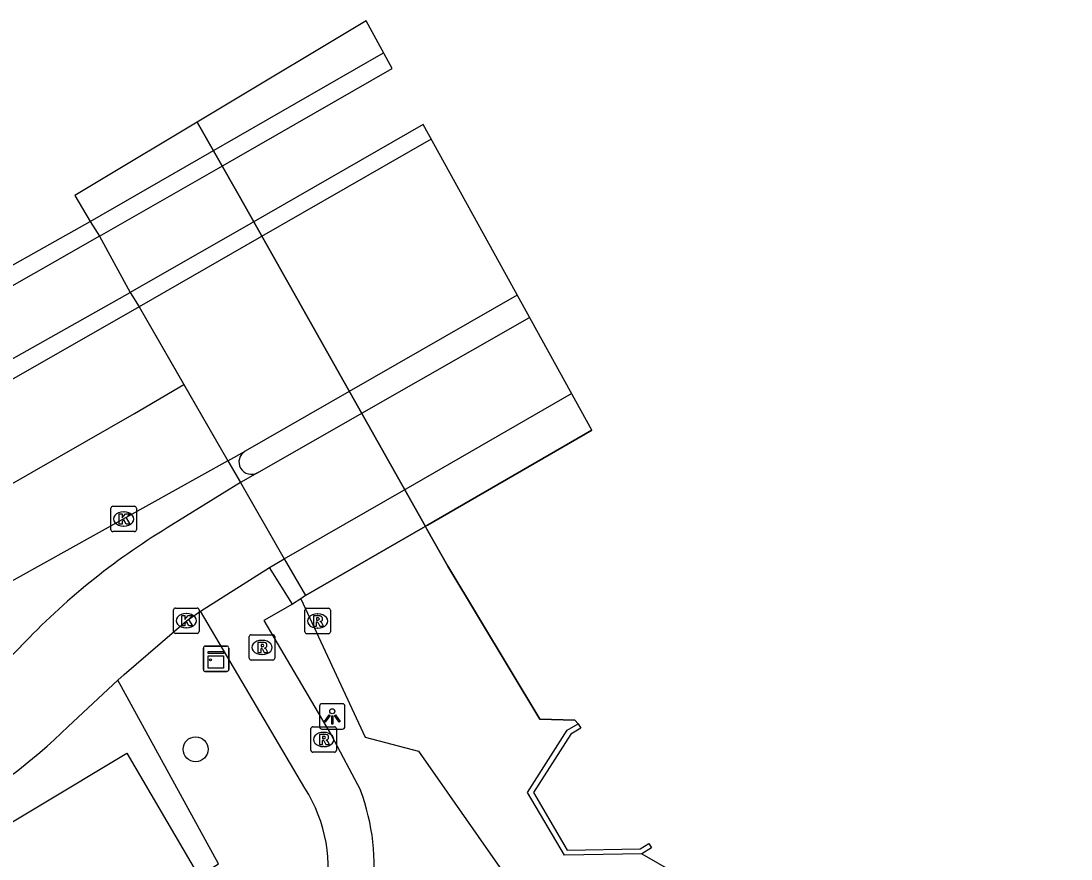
# Model space of a CAD drawing. Extents: x 157793 to 159380, y 380882 to 382313.
# Drawn here: x 159333.35 to 159374.65, y 382279.86 to 382312.83 of the extents above; entities that cross this region are included whole.
import ezdxf

# ---------------------------------------------------------------- set-up
doc = ezdxf.new("R2010")
doc.units = 0
for name, color, linetype in [('IMGEO_Berm_groen', 7, 'Continuous'), ('IMGEO_Boom', 7, 'Continuous'), ('IMGEO_Dek', 7, 'Continuous'), ('IMGEO_Fietspad_gesloten', 7, 'Continuous'), ('IMGEO_Groenvoorziening', 7, 'Continuous'), ('IMGEO_Hek', 7, 'Continuous'), ('IMGEO_Kast', 7, 'Continuous'), ('IMGEO_Kolk', 7, 'Continuous'), ('IMGEO_Lichtpunt', 7, 'Continuous'), ('IMGEO_Muur', 7, 'Continuous'), ('IMGEO_Rijbaan_lokaal_open', 7, 'Continuous'), ('IMGEO_Rijbaan_regionaal_gesloten', 7, 'Continuous'), ('IMGEO_Rioolput', 7, 'Continuous'), ('IMGEO_Verkeerseiland_gesloten', 7, 'Continuous'), ('IMGEO_Voetpad_gesloten', 7, 'Continuous'), ('IMGEO_Voetpad_open', 7, 'Continuous'), ('IMGEO_Walbescherming', 7, 'Continuous'), ('IMGEO_Waterloop', 7, 'Continuous')]:
    doc.layers.add(name, color=color, linetype=linetype)

msp = doc.modelspace()

# ---------------------------------------------------------------- linework, layer by layer
at = {"layer": 'IMGEO_Berm_groen'}
for points in [[(159336.445, 382304.369), (159337.653, 382302.145)], [(159341.492, 382295.519), (159341.981, 382294.669)], [(159341.492, 382295.519), (159341.981, 382294.669)], [(159340.354, 382279.188), (159341.122, 382279.672), (159337.166, 382286.888)]]:
    msp.add_lwpolyline(points, dxfattribs=at)
at = {"layer": 'IMGEO_Boom'}
msp.add_circle((159340.221, 382284.176), 0.489, dxfattribs=at)
at = {"layer": 'IMGEO_Dek'}
for points in [[(159346.926, 382312.832), (159335.477, 382305.966), (159336.068, 382304.942), (159336.445, 382304.369), (159341.116, 382307.044), (159347.957, 382310.961)], [(159355.799, 382296.732), (159349.169, 382308.762), (159342.389, 382304.866), (159337.653, 382302.145), (159338.003, 382301.583), (159341.492, 382295.519), (159341.981, 382294.669), (159343.709, 382291.666), (159344.54, 382290.222), (159349.162, 382292.885), (159349.339, 382292.987)]]:
    msp.add_lwpolyline(points, close=True, dxfattribs=at)
at = {"layer": 'IMGEO_Fietspad_gesloten'}
for points in [[(159342.652, 382295.052), (159346.758, 382297.399), (159353.353, 382301.169)], [(159343.709, 382291.666), (159348.499, 382294.423), (159355.007, 382298.169)], [(159341.981, 382294.669), (159339.108, 382292.884)], [(159342.652, 382295.052), (159341.981, 382294.669)], [(159341.981, 382294.669), (159343.709, 382291.666)], [(159343.132, 382291.325), (159343.709, 382291.666)], [(159340.411, 382289.614), (159343.132, 382291.325)], [(159337.166, 382286.888), (159337.414, 382287.118), (159339.857, 382289.233), (159340.411, 382289.614)], [(159335.207, 382285.067), (159337.166, 382286.888)]]:
    msp.add_lwpolyline(points, dxfattribs=at)
for centre, radius, start, end in [((159353.22, 382269.56), 27.261, 121.1765, 136.7814), ((159315.834, 382305.191), 24.387, 299.6048, 315.926), ((159318.662, 382302.086), 23.736, 299.6958, 314.1894)]:
    msp.add_arc(centre, radius, start, end, dxfattribs=at)
at = {"layer": 'IMGEO_Groenvoorziening'}
msp.add_lwpolyline([(159344.355, 382290.099), (159346.894, 382284.65), (159348.984, 382284.101), (159353.678, 382277.391), (159356.116, 382273.952), (159357.662, 382272.091), (159359.511, 382269.974), (159362.013, 382265.773), (159363.911, 382263.004), (159367.773, 382254.703), (159368.927, 382251.888), (159369.86, 382248.944), (159370.618, 382246.95), (159370.362, 382246.374), (159370.412, 382245.379), (159370.697, 382244.96), (159371.389, 382244.602)], dxfattribs=at)
at = {"layer": 'IMGEO_Hek'}
for points in [[(159355.799, 382296.732), (159349.339, 382292.987)], [(159349.162, 382292.885), (159344.54, 382290.222)], [(159349.339, 382292.987), (159349.258, 382292.94), (159349.162, 382292.885)]]:
    msp.add_lwpolyline(points, dxfattribs=at)
at = {"layer": 'IMGEO_Kast'}
for p, q in [((159340.526, 382287.31), (159340.526, 382288.151)), ((159340.526, 382288.151), (159340.526, 382287.31)), ((159340.601, 382288.235), (159341.442, 382288.235)), ((159341.442, 382288.235), (159340.601, 382288.235)), ((159341.526, 382288.16), (159341.526, 382287.319)), ((159341.526, 382287.319), (159341.526, 382288.16)), ((159341.451, 382287.235), (159340.61, 382287.235)), ((159340.61, 382287.235), (159341.451, 382287.235))]:
    msp.add_line(p, q, dxfattribs=at)
for points in [[(159340.721, 382288.025), (159341.321, 382288.025), (159341.321, 382287.94), (159340.721, 382287.94), (159340.721, 382288.025)], [(159340.721, 382287.85), (159341.321, 382287.85), (159341.321, 382287.361), (159340.721, 382287.361), (159340.721, 382287.85)]]:
    msp.add_lwpolyline(points, dxfattribs=at)
msp.add_circle((159340.805, 382287.699), 0.0377, dxfattribs=at)
for centre, start, end in [((159340.604, 382288.157), 92.4484, 184.2845), ((159340.604, 382288.157), 92.4484, 184.2845), ((159341.448, 382288.157), 2.4484, 94.2845), ((159341.448, 382288.157), 2.4484, 94.2845), ((159340.604, 382287.313), 182.4484, 274.2845), ((159340.604, 382287.313), 182.4484, 274.2845), ((159341.448, 382287.313), 272.4484, 4.2845), ((159341.448, 382287.313), 272.4484, 4.2845)]:
    msp.add_arc(centre, 0.0779, start, end, dxfattribs=at)
at = {"layer": 'IMGEO_Kolk'}
for p, q in [((159336.893, 382292.812), (159336.893, 382293.664)), ((159336.968, 382293.738), (159337.82, 382293.738)), ((159337.381, 382293.518), (159337.406, 382293.518)), ((159337.894, 382293.664), (159337.894, 382292.812)), ((159337.82, 382292.738), (159336.968, 382292.738)), ((159337.404, 382292.958), (159337.379, 382292.958)), ((159339.431, 382289.733), (159340.283, 382289.733)), ((159339.356, 382288.807), (159339.356, 382289.659)), ((159339.844, 382289.513), (159339.869, 382289.513)), ((159340.357, 382289.659), (159340.357, 382288.807)), ((159339.867, 382288.953), (159339.842, 382288.953)), ((159340.283, 382288.733), (159339.431, 382288.733))]:
    msp.add_line(p, q, dxfattribs=at)
for points in [[(159336.893, 382292.812), (159336.893, 382293.664)], [(159336.968, 382293.738), (159337.82, 382293.738)], [(159337.214, 382293.438), (159337.337, 382293.438), (159337.337, 382293.287), (159337.467, 382293.438), (159337.631, 382293.438), (159337.485, 382293.287), (159337.638, 382293.038), (159337.486, 382293.038), (159337.401, 382293.202), (159337.337, 382293.135), (159337.337, 382293.038), (159337.214, 382293.038), (159337.214, 382293.438)], [(159337.894, 382293.664), (159337.894, 382292.812)], [(159337.82, 382292.738), (159336.968, 382292.738)], [(159339.431, 382289.733), (159340.283, 382289.733)], [(159339.356, 382288.807), (159339.356, 382289.659)], [(159339.677, 382289.433), (159339.8, 382289.433), (159339.8, 382289.282), (159339.93, 382289.433), (159340.094, 382289.433), (159339.948, 382289.282), (159340.101, 382289.033), (159339.949, 382289.033), (159339.864, 382289.197), (159339.8, 382289.13), (159339.8, 382289.033), (159339.677, 382289.033), (159339.677, 382289.433)], [(159340.357, 382289.659), (159340.357, 382288.807)], [(159340.283, 382288.733), (159339.431, 382288.733)]]:
    msp.add_lwpolyline(points, dxfattribs=at)
for centre, start, end in [((159336.97, 382293.662), 91.552, 178.448), ((159336.97, 382293.662), 91.552, 178.448), ((159337.818, 382293.662), 1.552, 88.448), ((159337.818, 382293.662), 1.552, 88.448), ((159336.97, 382292.814), 181.552, 268.448), ((159336.97, 382292.814), 181.552, 268.448), ((159337.818, 382292.814), 271.552, 358.448), ((159337.818, 382292.814), 271.552, 358.448), ((159339.433, 382289.657), 91.552, 178.448), ((159339.433, 382289.657), 91.552, 178.448), ((159340.281, 382289.657), 1.552, 88.448), ((159340.281, 382289.657), 1.552, 88.448), ((159339.433, 382288.809), 181.552, 268.448), ((159339.433, 382288.809), 181.552, 268.448), ((159340.281, 382288.809), 271.552, 358.448), ((159340.281, 382288.809), 271.552, 358.448)]:
    msp.add_arc(centre, 0.0765, start, end, dxfattribs=at)
for centre, major_axis, ratio, start_param, end_param in [((159337.38, 382293.238), (-0.387, 0.002), 0.722429, 4.712389, 7.853982), ((159337.405, 382293.238), (-0.39, 0.002), 0.717154, 1.570796, 4.712389), ((159339.843, 382289.233), (-0.387, 0.002), 0.722429, 4.712389, 7.853982), ((159339.868, 382289.233), (-0.39, 0.002), 0.717154, 1.570796, 4.712389)]:
    msp.add_ellipse(centre, major_axis=major_axis, ratio=ratio, start_param=start_param, end_param=end_param, dxfattribs=at)
at = {"layer": 'IMGEO_Lichtpunt'}
for p, q in [((159345.097, 382285.872), (159345.097, 382285.065)), ((159345.097, 382285.872), (159345.097, 382285.065)), ((159345.999, 382285.967), (159345.191, 382285.967)), ((159345.999, 382285.967), (159345.191, 382285.967)), ((159346.093, 382285.065), (159346.093, 382285.872)), ((159346.093, 382285.065), (159346.093, 382285.872)), ((159345.191, 382284.971), (159345.999, 382284.971)), ((159345.191, 382284.971), (159345.999, 382284.971))]:
    msp.add_line(p, q, dxfattribs=at)
for points in [[(159345.471, 382285.536), (159345.51, 382285.508), (159345.322, 382285.246), (159345.284, 382285.273), (159345.471, 382285.536)], [(159345.573, 382285.488), (159345.62, 382285.488), (159345.62, 382285.166), (159345.573, 382285.166), (159345.573, 382285.488)], [(159345.683, 382285.508), (159345.721, 382285.535), (159345.908, 382285.273), (159345.869, 382285.245), (159345.683, 382285.508)]]:
    msp.add_lwpolyline(points, dxfattribs=at)
msp.add_circle((159345.596, 382285.67), 0.0994, dxfattribs=at)
for centre, start, end in [((159345.191, 382285.872), 90, 180), ((159345.191, 382285.872), 90, 180), ((159345.999, 382285.872), 0, 90), ((159345.999, 382285.872), 0, 90), ((159345.191, 382285.065), 180, 270), ((159345.191, 382285.065), 180, 270), ((159345.999, 382285.065), 270, 0), ((159345.999, 382285.065), 270, 360)]:
    msp.add_arc(centre, 0.0946, start, end, dxfattribs=at)
at = {"layer": 'IMGEO_Muur'}
for points in [[(159336.068, 382304.942), (159340.766, 382307.642), (159347.616, 382311.58)], [(159349.489, 382308.18), (159342.724, 382304.294), (159338.003, 382301.583)], [(159330.883, 382302.026), (159336.068, 382304.942)], [(159336.068, 382304.942), (159336.445, 382304.369)], [(159336.445, 382304.369), (159331.233, 382301.401), (159330.883, 382302.026)], [(159332.792, 382298.613), (159332.445, 382299.229), (159337.653, 382302.145)], [(159337.653, 382302.145), (159338.003, 382301.583)], [(159338.003, 382301.583), (159332.792, 382298.613)], [(159357.766, 382280.057), (159354.725, 382280.01), (159353.273, 382282.476), (159354.83, 382284.925), (159355.271, 382285.178)], [(159355.271, 382285.178), (159355.371, 382285.004), (159354.972, 382284.776), (159353.507, 382282.472), (159354.838, 382280.211), (159357.709, 382280.257), (159358.05, 382280.464), (159358.154, 382280.293), (159357.766, 382280.057)]]:
    msp.add_lwpolyline(points, dxfattribs=at)
at = {"layer": 'IMGEO_Rijbaan_lokaal_open'}
msp.add_lwpolyline([(159303.623, 382263.459), (159313.692, 382269.649), (159323.259, 382275.451), (159337.517, 382284.018), (159340.354, 382279.188)], dxfattribs=at)
at = {"layer": 'IMGEO_Rijbaan_regionaal_gesloten'}
for points in [[(159335.477, 382305.966), (159336.068, 382304.942)], [(159352.869, 382302.048), (159346.258, 382298.254), (159342.164, 382295.904)], [(159338.003, 382301.583), (159339.762, 382298.525)], [(159293.344, 382270.382), (159296.683, 382272.583), (159297.261, 382272.958), (159300.038, 382274.759), (159303.43, 382276.878), (159306.915, 382279.054), (159310.135, 382281.065), (159313.731, 382283.253), (159320.551, 382287.293), (159323.803, 382289.285), (159330.831, 382293.387), (159337.817, 382297.384), (159339.762, 382298.525)], [(159339.762, 382298.525), (159341.492, 382295.519)], [(159341.492, 382295.519), (159342.164, 382295.904)], [(159341.492, 382295.519), (159320.759, 382283.981)]]:
    msp.add_lwpolyline(points, dxfattribs=at)
at = {"layer": 'IMGEO_Rioolput'}
for p, q in [((159344.595, 382289.722), (159345.447, 382289.722)), ((159344.52, 382288.796), (159344.52, 382289.648)), ((159345.008, 382289.502), (159345.033, 382289.502)), ((159345.521, 382289.648), (159345.521, 382288.796)), ((159345.031, 382288.942), (159345.006, 382288.942)), ((159342.332, 382287.756), (159342.332, 382288.608)), ((159342.407, 382288.682), (159343.259, 382288.682)), ((159343.333, 382288.608), (159343.333, 382287.756)), ((159345.447, 382288.722), (159344.595, 382288.722)), ((159342.82, 382288.462), (159342.845, 382288.462)), ((159343.259, 382287.682), (159342.407, 382287.682)), ((159342.843, 382287.902), (159342.818, 382287.902)), ((159344.757, 382284.134), (159344.757, 382284.986)), ((159344.832, 382285.06), (159345.684, 382285.06)), ((159345.245, 382284.84), (159345.27, 382284.84)), ((159345.758, 382284.986), (159345.758, 382284.134)), ((159345.684, 382284.06), (159344.832, 382284.06)), ((159345.268, 382284.28), (159345.243, 382284.28))]:
    msp.add_line(p, q, dxfattribs=at)
for points in [[(159344.595, 382289.722), (159345.447, 382289.722)], [(159344.52, 382288.796), (159344.52, 382289.648)], [(159345.109, 382289.42), (159344.857, 382289.422), (159344.857, 382289.022)], [(159345.035, 382289.341), (159344.981, 382289.341), (159344.981, 382289.26)], [(159345.521, 382289.648), (159345.521, 382288.796)], [(159344.857, 382289.022), (159344.981, 382289.022), (159344.981, 382289.184), (159344.992, 382289.184)], [(159344.981, 382289.26), (159345.033, 382289.26)], [(159345.039, 382289.155), (159345.11, 382289.022), (159345.25, 382289.022), (159345.185, 382289.148)], [(159342.332, 382287.756), (159342.332, 382288.608)], [(159342.407, 382288.682), (159343.259, 382288.682)], [(159343.333, 382288.608), (159343.333, 382287.756)], [(159345.447, 382288.722), (159344.595, 382288.722)], [(159342.921, 382288.38), (159342.669, 382288.382), (159342.669, 382287.982)], [(159342.669, 382287.982), (159342.793, 382287.982), (159342.793, 382288.144), (159342.804, 382288.144)], [(159342.847, 382288.301), (159342.793, 382288.301), (159342.793, 382288.22)], [(159342.793, 382288.22), (159342.845, 382288.22)], [(159342.851, 382288.115), (159342.922, 382287.982), (159343.062, 382287.982), (159342.997, 382288.108)], [(159343.259, 382287.682), (159342.407, 382287.682)], [(159344.757, 382284.134), (159344.757, 382284.986)], [(159344.832, 382285.06), (159345.684, 382285.06)], [(159345.346, 382284.758), (159345.094, 382284.76), (159345.094, 382284.36)], [(159345.758, 382284.986), (159345.758, 382284.134)], [(159345.094, 382284.36), (159345.218, 382284.36), (159345.218, 382284.522), (159345.229, 382284.522)], [(159345.272, 382284.679), (159345.218, 382284.679), (159345.218, 382284.598)], [(159345.218, 382284.598), (159345.27, 382284.598)], [(159345.276, 382284.493), (159345.347, 382284.36), (159345.487, 382284.36), (159345.422, 382284.486)], [(159345.684, 382284.06), (159344.832, 382284.06)]]:
    msp.add_lwpolyline(points, dxfattribs=at)
for centre, radius, start, end in [((159344.597, 382289.646), 0.0765, 91.552, 178.448), ((159344.597, 382289.646), 0.0765, 91.552, 178.448), ((159345.445, 382289.646), 0.0765, 1.552, 88.448), ((159345.445, 382289.646), 0.0765, 1.552, 88.448), ((159345.041, 382289.245), 0.0964, 77.0061, 93.1865), ((159345.055, 382289.302), 0.0378, 276.6634, 79.6772), ((159345.108, 382289.31), 0.109, 350.3612, 89.416), ((159345.106, 382289.31), 0.112, 277.5842, 350.9817), ((159344.991, 382289.131), 0.0533, 26.0293, 88.6989), ((159345.017, 382289.449), 0.19, 274.7715, 282.9687), ((159345.09, 382289.095), 0.108, 29.5134, 73.7905), ((159342.409, 382288.606), 0.0765, 91.552, 178.448), ((159342.409, 382288.606), 0.0765, 91.552, 178.448), ((159343.257, 382288.606), 0.0765, 1.552, 88.448), ((159343.257, 382288.606), 0.0765, 1.552, 88.448), ((159344.597, 382288.798), 0.0765, 181.552, 268.448), ((159344.597, 382288.798), 0.0765, 181.552, 268.448), ((159345.445, 382288.798), 0.0765, 271.552, 358.448), ((159345.445, 382288.798), 0.0765, 271.552, 358.448), ((159342.803, 382288.091), 0.0533, 26.0293, 88.6989), ((159342.829, 382288.409), 0.19, 274.7715, 282.9687), ((159342.853, 382288.205), 0.0964, 77.0061, 93.1865), ((159342.867, 382288.262), 0.0378, 276.6634, 79.6772), ((159342.92, 382288.27), 0.109, 350.3612, 89.416), ((159342.918, 382288.27), 0.112, 277.5842, 350.9817), ((159342.902, 382288.055), 0.108, 29.5134, 73.7905), ((159342.409, 382287.758), 0.0765, 181.552, 268.448), ((159342.409, 382287.758), 0.0765, 181.552, 268.448), ((159343.257, 382287.758), 0.0765, 271.552, 358.448), ((159343.257, 382287.758), 0.0765, 271.552, 358.448), ((159344.834, 382284.984), 0.0765, 91.552, 178.448), ((159344.834, 382284.984), 0.0765, 91.552, 178.448), ((159345.345, 382284.648), 0.109, 350.3612, 89.416), ((159345.682, 382284.984), 0.0765, 1.552, 88.448), ((159345.682, 382284.984), 0.0765, 1.552, 88.448), ((159345.228, 382284.469), 0.0533, 26.0293, 88.6989), ((159345.254, 382284.787), 0.19, 274.7715, 282.9687), ((159345.278, 382284.583), 0.0964, 77.0061, 93.1865), ((159345.292, 382284.64), 0.0378, 276.6634, 79.6772), ((159345.343, 382284.648), 0.112, 277.5842, 350.9817), ((159345.327, 382284.433), 0.108, 29.5134, 73.7905), ((159344.834, 382284.136), 0.0765, 181.552, 268.448), ((159344.834, 382284.136), 0.0765, 181.552, 268.448), ((159345.682, 382284.136), 0.0765, 271.552, 358.448), ((159345.682, 382284.136), 0.0765, 271.552, 358.448)]:
    msp.add_arc(centre, radius, start, end, dxfattribs=at)
for centre, major_axis, ratio, start_param, end_param in [((159345.007, 382289.222), (-0.387, 0.002), 0.722429, 4.712389, 7.853982), ((159345.032, 382289.222), (-0.39, 0.002), 0.717154, 1.570796, 4.712389), ((159342.819, 382288.182), (-0.387, 0.002), 0.722429, 4.712389, 7.853982), ((159342.844, 382288.182), (-0.39, 0.002), 0.717154, 1.570796, 4.712389), ((159345.244, 382284.56), (-0.387, 0.002), 0.722429, 4.712389, 7.853982), ((159345.269, 382284.56), (-0.39, 0.002), 0.717154, 1.570796, 4.712389)]:
    msp.add_ellipse(centre, major_axis=major_axis, ratio=ratio, start_param=start_param, end_param=end_param, dxfattribs=at)
at = {"layer": 'IMGEO_Verkeerseiland_gesloten'}
msp.add_arc((159342.417, 382295.483), 0.491, 121.0174, 298.5881, dxfattribs=at)
at = {"layer": 'IMGEO_Voetpad_gesloten'}
for points in [[(159343.709, 382291.666), (159344.54, 382290.222), (159344.355, 382290.099)], [(159344.038, 382289.889), (159343.132, 382291.325)], [(159344.355, 382290.099), (159344.038, 382289.889)]]:
    msp.add_lwpolyline(points, dxfattribs=at)
at = {"layer": 'IMGEO_Voetpad_open'}
for points in [[(159344.038, 382289.889), (159342.903, 382289.248), (159345.564, 382284.713), (159346.707, 382282.564)], [(159344.514, 382282.649), (159340.411, 382289.614)]]:
    msp.add_lwpolyline(points, dxfattribs=at)
for centre, radius, start, end in [((159339.579, 382279.491), 5.859, 303.4893, 32.6171), ((159338.823, 382279.606), 8.42, 352.0664, 20.5652)]:
    msp.add_arc(centre, radius, start, end, dxfattribs=at)
at = {"layer": 'IMGEO_Walbescherming'}
msp.add_lwpolyline([(159355.133, 382285.321), (159353.76, 382285.356), (159350.146, 382291.38), (159349.315, 382292.84), (159349.258, 382292.94), (159341.94, 382305.951), (159340.281, 382308.847)], dxfattribs=at)
at = {"layer": 'IMGEO_Waterloop'}
for points in [[(159340.281, 382308.847), (159341.94, 382305.951), (159349.258, 382292.94), (159349.315, 382292.84), (159350.146, 382291.38), (159353.76, 382285.356), (159355.133, 382285.321), (159355.271, 382285.178)], [(159357.766, 382280.057), (159359.002, 382279.355), (159367.96, 382260.281), (159371.502, 382251.931), (159372.414, 382249.226), (159372.876, 382247.406), (159372.673, 382246.907), (159371.555, 382246.392), (159371.981, 382245.41), (159373.149, 382245.833), (159373.483, 382245.686), (159374.371, 382243.628), (159374.649, 382242.646)]]:
    msp.add_lwpolyline(points, dxfattribs=at)

doc.saveas('drawing.dxf')
